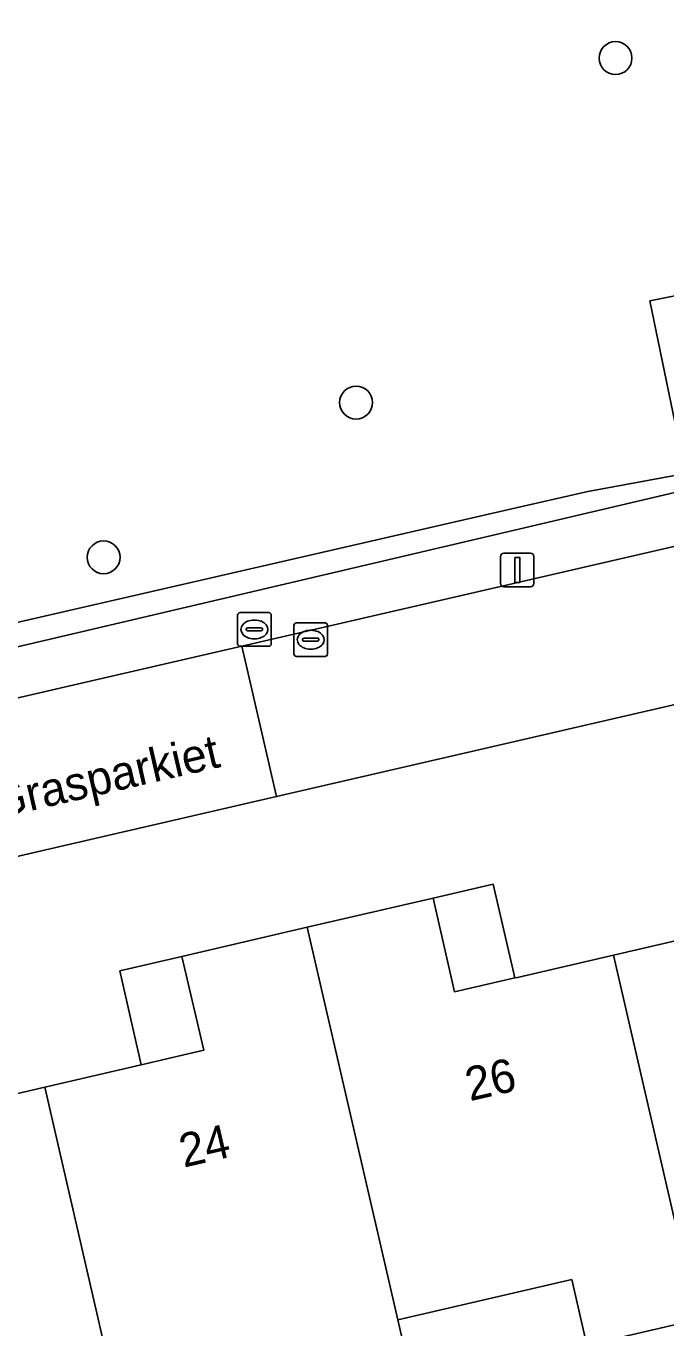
# Model space of a CAD drawing. Extents: x 156412 to 157779, y 382335 to 383768.
# Drawn here: x 156693.53 to 156712.6, y 383309.08 to 383347.83 of the extents above; entities that cross this region are included whole.
import ezdxf

# ---------------------------------------------------------------- set-up
doc = ezdxf.new("R2010")
doc.units = 0
for name, color, linetype in [('IMGEO_Boom', 7, 'Continuous'), ('IMGEO_Brandkraan', 7, 'Continuous'), ('IMGEO_Erf', 7, 'Continuous'), ('IMGEO_Groenvoorziening', 7, 'Continuous'), ('IMGEO_Haag', 7, 'Continuous'), ('IMGEO_Lichtmast', 7, 'Continuous'), ('IMGEO_Openbare_ruimte_label', 7, 'Continuous'), ('IMGEO_Pand', 7, 'Continuous'), ('IMGEO_Pand_nummerreeks', 7, 'Continuous'), ('IMGEO_Pand_overbouw', 7, 'Continuous'), ('IMGEO_Rijbaan_lokaal_open', 7, 'Continuous'), ('IMGEO_Rioolput', 7, 'Continuous'), ('IMGEO_Voetpad_open', 7, 'Continuous')]:
    doc.layers.add(name, color=color, linetype=linetype)

msp = doc.modelspace()

# ---------------------------------------------------------------- linework, layer by layer
at = {"layer": 'IMGEO_Boom'}
for centre in [(156711.096, 383346.876), (156703.364, 383336.623), (156695.842, 383332.017)]:
    msp.add_circle(centre, 0.489, dxfattribs=at)
at = {"layer": 'IMGEO_Brandkraan'}
for p, q in [((156699.835, 383329.445), (156699.835, 383330.297)), ((156699.91, 383330.371), (156700.762, 383330.371)), ((156700.323, 383330.151), (156700.348, 383330.151)), ((156700.836, 383330.297), (156700.836, 383329.445)), ((156700.094, 383329.865), (156700.094, 383329.877)), ((156700.532, 383329.828), (156700.134, 383329.828)), ((156700.137, 383329.914), (156700.535, 383329.914)), ((156700.578, 383329.877), (156700.578, 383329.865)), ((156700.762, 383329.371), (156699.91, 383329.371)), ((156700.346, 383329.591), (156700.321, 383329.591))]:
    msp.add_line(p, q, dxfattribs=at)
for points in [[(156699.835, 383329.445), (156699.835, 383330.297)], [(156699.91, 383330.371), (156700.762, 383330.371)], [(156700.836, 383330.297), (156700.836, 383329.445)], [(156700.762, 383329.371), (156699.91, 383329.371)]]:
    msp.add_lwpolyline(points, dxfattribs=at)
for centre, radius, start, end in [((156699.912, 383330.295), 0.0765, 91.552, 178.448), ((156699.912, 383330.295), 0.0765, 91.552, 178.448), ((156700.76, 383330.295), 0.0765, 1.552, 88.448), ((156700.76, 383330.295), 0.0765, 1.552, 88.448), ((156700.134, 383329.874), 0.0403, 85.8775, 175.7526), ((156700.131, 383329.864), 0.0366, 178.938, 274.7102), ((156700.535, 383329.871), 0.043, 264.8664, 352.4533), ((156700.539, 383329.876), 0.0386, 1.7309, 96.639), ((156699.912, 383329.447), 0.0765, 181.552, 268.448), ((156699.912, 383329.447), 0.0765, 181.552, 268.448), ((156700.76, 383329.447), 0.0765, 271.552, 358.448), ((156700.76, 383329.447), 0.0765, 271.552, 358.448)]:
    msp.add_arc(centre, radius, start, end, dxfattribs=at)
for centre, major_axis, ratio, start_param, end_param in [((156700.322, 383329.871), (-0.387, 0.002), 0.722429, 4.712389, 7.853982), ((156700.347, 383329.871), (-0.39, 0.002), 0.717154, 1.570796, 4.712389)]:
    msp.add_ellipse(centre, major_axis=major_axis, ratio=ratio, start_param=start_param, end_param=end_param, dxfattribs=at)
at = {"layer": 'IMGEO_Erf'}
for points in [[(156734.904, 383332.718), (156700.997, 383324.894), (156667.09, 383317.069)], [(156691.237, 383315.581), (156694.089, 383316.245), (156696.964, 383316.914), (156698.824, 383317.347), (156698.17, 383320.141), (156701.912, 383321.006), (156705.662, 383321.872), (156706.301, 383319.085), (156708.093, 383319.498), (156708.172, 383319.516), (156711.033, 383320.175), (156713.902, 383320.836)], [(156735.76, 383278.904), (156733.364, 383289.258), (156739.24, 383290.612), (156738.499, 383293.827), (156743.82, 383295.053), (156741.532, 383305.035), (156739.857, 383304.648), (156739.271, 383307.184), (156740.948, 383307.572), (156740.544, 383309.326), (156740.499, 383309.521), (156739.177, 383315.254), (156730.493, 383313.248), (156722.008, 383311.289), (156713.537, 383309.332), (156710.24, 383308.571), (156709.79, 383310.519), (156704.608, 383309.322), (156705.058, 383307.374), (156696.582, 383305.427), (156693.271, 383304.667)]]:
    msp.add_lwpolyline(points, dxfattribs=at)
at = {"layer": 'IMGEO_Groenvoorziening'}
for points in [[(156692.606, 383329.931), (156707.92, 383333.438), (156710.267, 383333.974), (156713.176, 383334.514), (156712.12, 383339.651), (156714.009, 383340.024), (156717.416, 383346.398), (156717.885, 383346.075), (156718.474, 383345.806), (156719.102, 383345.65), (156719.749, 383345.613), (156720.391, 383345.695), (156721.007, 383345.894), (156721.576, 383346.203), (156722.078, 383346.611), (156722.497, 383347.105), (156724.448, 383349.162), (156731.975, 383345.906), (156727.798, 383363.631)], [(156692.772, 383329.23), (156708.085, 383332.826), (156710.408, 383333.371), (156714.044, 383334.225), (156712.928, 383339.11), (156717.76, 383340.225), (156720.244, 383340.799), (156722.966, 383341.427), (156724.495, 383341.78), (156732.511, 383343.63), (156732.361, 383344.265), (156731.298, 383344.019), (156716.596, 383340.622), (156714.009, 383340.024), (156712.12, 383339.651), (156713.176, 383334.514), (156710.267, 383333.974), (156707.92, 383333.438), (156692.606, 383329.931)]]:
    msp.add_lwpolyline(points, dxfattribs=at)
at = {"layer": 'IMGEO_Haag'}
msp.add_lwpolyline([(156692.772, 383329.23), (156708.085, 383332.826), (156710.408, 383333.371), (156714.044, 383334.225), (156712.928, 383339.11), (156717.76, 383340.225), (156720.244, 383340.799), (156722.966, 383341.427), (156724.495, 383341.78), (156732.511, 383343.63), (156732.361, 383344.265), (156731.298, 383344.019), (156716.596, 383340.622), (156714.009, 383340.024), (156712.12, 383339.651), (156713.176, 383334.514), (156710.267, 383333.974), (156707.92, 383333.438), (156692.606, 383329.931)], dxfattribs=at)
at = {"layer": 'IMGEO_Lichtmast'}
for p, q in [((156707.67, 383331.24), (156707.67, 383332.04)), ((156707.67, 383332.04), (156707.67, 383331.24)), ((156707.77, 383332.14), (156708.56, 383332.14)), ((156708.56, 383332.14), (156707.77, 383332.14)), ((156708.66, 383332.04), (156708.66, 383331.24)), ((156708.66, 383331.24), (156708.66, 383332.04)), ((156708.56, 383331.14), (156707.77, 383331.14)), ((156707.77, 383331.14), (156708.56, 383331.14))]:
    msp.add_line(p, q, dxfattribs=at)
msp.add_lwpolyline([(156708.09, 383332.015), (156708.24, 383332.015), (156708.24, 383331.265), (156708.09, 383331.265), (156708.09, 383332.015)], dxfattribs=at)
for centre, start, end in [((156707.77, 383332.04), 90, 180), ((156707.77, 383332.04), 90, 180), ((156708.56, 383332.04), 0, 90), ((156708.56, 383332.04), 360, 90), ((156707.77, 383331.24), 180, 270), ((156707.77, 383331.24), 180, 270), ((156708.56, 383331.24), 270, 0), ((156708.56, 383331.24), 270, 0)]:
    msp.add_arc(centre, 0.1, start, end, dxfattribs=at)
at = {"layer": 'IMGEO_Pand'}
for points in [[(156713.537, 383309.332), (156722.008, 383311.289), (156718.856, 383324.921), (156715.111, 383324.059), (156715.764, 383321.265), (156713.902, 383320.836), (156711.033, 383320.175)], [(156711.033, 383320.175), (156708.172, 383319.516), (156708.093, 383319.498), (156706.301, 383319.085), (156705.662, 383321.872), (156701.912, 383321.006), (156704.608, 383309.322), (156709.79, 383310.519), (156710.24, 383308.571), (156713.537, 383309.332)], [(156694.089, 383316.245), (156696.582, 383305.427), (156705.058, 383307.374), (156704.608, 383309.322), (156701.912, 383321.006), (156698.17, 383320.141), (156698.824, 383317.347), (156696.964, 383316.914)], [(156694.089, 383316.245), (156691.237, 383315.581), (156691.139, 383315.558), (156689.367, 383315.146), (156688.716, 383317.955), (156684.956, 383317.087), (156687.649, 383305.411), (156688.092, 383303.457), (156693.271, 383304.667), (156696.582, 383305.427)]]:
    msp.add_lwpolyline(points, close=True, dxfattribs=at)
at = {"layer": 'IMGEO_Pand_overbouw'}
for points in [[(156705.662, 383321.872), (156706.301, 383319.085), (156708.093, 383319.498), (156707.454, 383322.286)], [(156696.323, 383319.714), (156696.964, 383316.914), (156698.824, 383317.347), (156698.17, 383320.141)]]:
    msp.add_lwpolyline(points, close=True, dxfattribs=at)
at = {"layer": 'IMGEO_Rijbaan_lokaal_open'}
for points in [[(156806.861, 383349.337), (156807.066, 383349.384), (156809.887, 383350.036), (156810.971, 383350.286), (156810.032, 383354.246), (156809.9, 383354.827), (156737.763, 383338.081), (156699.965, 383329.371), (156700.092, 383328.821), (156700.997, 383324.894), (156734.904, 383332.718), (156735.107, 383332.765), (156736.1, 383333.012), (156736.477, 383333.123), (156738.827, 383333.624), (156739.059, 383333.678)], [(156662.847, 383316.087), (156663.039, 383316.131), (156665.527, 383316.707), (156666.905, 383317.026), (156667.09, 383317.069), (156700.997, 383324.894), (156700.092, 383328.821), (156699.965, 383329.371), (156666.008, 383321.547), (156594.625, 383304.972), (156590.718, 383304.088), (156590.865, 383303.521), (156591.77, 383299.634)]]:
    msp.add_lwpolyline(points, close=True, dxfattribs=at)
at = {"layer": 'IMGEO_Rioolput'}
for p, q in [((156701.512, 383329.139), (156701.512, 383329.991)), ((156701.587, 383330.065), (156702.439, 383330.065)), ((156702, 383329.845), (156702.025, 383329.845)), ((156702.513, 383329.991), (156702.513, 383329.139)), ((156701.771, 383329.559), (156701.771, 383329.571)), ((156702.209, 383329.522), (156701.811, 383329.522)), ((156701.814, 383329.608), (156702.212, 383329.608)), ((156702.255, 383329.571), (156702.255, 383329.559)), ((156702.439, 383329.065), (156701.587, 383329.065)), ((156702.023, 383329.285), (156701.998, 383329.285))]:
    msp.add_line(p, q, dxfattribs=at)
for points in [[(156701.512, 383329.139), (156701.512, 383329.991)], [(156701.587, 383330.065), (156702.439, 383330.065)], [(156702.513, 383329.991), (156702.513, 383329.139)], [(156702.439, 383329.065), (156701.587, 383329.065)]]:
    msp.add_lwpolyline(points, dxfattribs=at)
for centre, radius, start, end in [((156701.589, 383329.989), 0.0765, 91.552, 178.448), ((156701.589, 383329.989), 0.0765, 91.552, 178.448), ((156702.437, 383329.989), 0.0765, 1.552, 88.448), ((156702.437, 383329.989), 0.0765, 1.552, 88.448), ((156701.811, 383329.568), 0.0403, 85.8775, 175.7526), ((156701.808, 383329.558), 0.0366, 178.938, 274.7102), ((156702.212, 383329.565), 0.043, 264.8664, 352.4533), ((156702.216, 383329.57), 0.0386, 1.7309, 96.639), ((156701.589, 383329.141), 0.0765, 181.552, 268.448), ((156701.589, 383329.141), 0.0765, 181.552, 268.448), ((156702.437, 383329.141), 0.0765, 271.552, 358.448), ((156702.437, 383329.141), 0.0765, 271.552, 358.448)]:
    msp.add_arc(centre, radius, start, end, dxfattribs=at)
for centre, major_axis, ratio, start_param, end_param in [((156701.999, 383329.565), (-0.387, 0.002), 0.722429, 4.712389, 7.853982), ((156702.024, 383329.565), (-0.39, 0.002), 0.717154, 1.570796, 4.712389)]:
    msp.add_ellipse(centre, major_axis=major_axis, ratio=ratio, start_param=start_param, end_param=end_param, dxfattribs=at)
at = {"layer": 'IMGEO_Voetpad_open'}
for points in [[(156594.625, 383304.972), (156666.008, 383321.547), (156699.965, 383329.371), (156737.763, 383338.081), (156809.9, 383354.827)], [(156753.22, 383343.112), (156739.194, 383339.871), (156737.49, 383339.473), (156736.119, 383339.172), (156733.749, 383338.586), (156725.671, 383336.798), (156724.137, 383336.459), (156721.401, 383335.853), (156718.907, 383335.301), (156714.044, 383334.225), (156710.408, 383333.371), (156708.085, 383332.826), (156692.772, 383329.23)]]:
    msp.add_lwpolyline(points, dxfattribs=at)

# ---------------------------------------------------------------- texts
at = {"layer": 'IMGEO_Openbare_ruimte_label'}
msp.add_text('Grasparkiet', height=1, rotation=13.0075, dxfattribs=at).set_placement((156692.627, 383324.229))
at = {"layer": 'IMGEO_Pand_nummerreeks'}
for s, rotation, p in [('26', 13.052, (156706.753, 383315.825)), ('24', 13.0538, (156698.228, 383313.849))]:
    msp.add_text(s, height=1, rotation=rotation, dxfattribs=at).set_placement(p)

doc.saveas('drawing.dxf')
